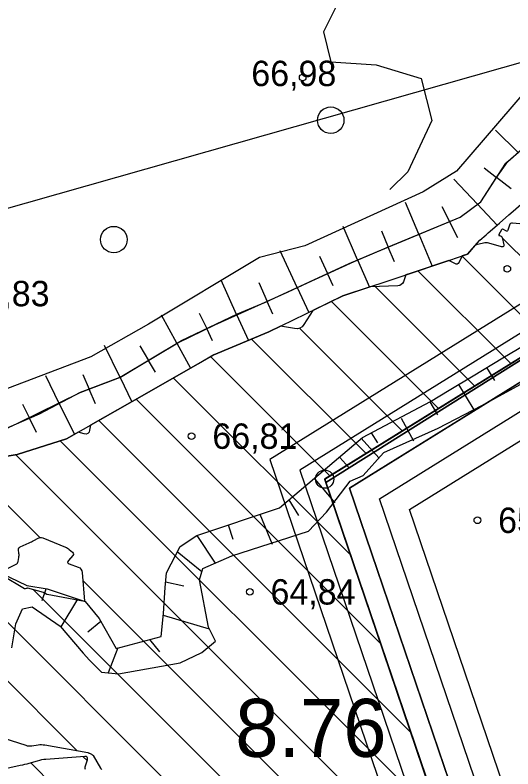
# Model space of a CAD drawing. Extents: x 532503 to 539665, y 6557663 to 6561526.
# Drawn here: x 534844.7 to 534892.7, y 6559747.6 to 6559820.4 of the extents above; entities that cross this region are included whole.
import ezdxf

# ---------------------------------------------------------------- set-up
doc = ezdxf.new("R2010")
doc.units = 0
for name, color, linetype in [('HALJASTUS', 7, 'Continuous'), ('HORISONTAAL-EH2000', 7, 'Continuous'), ('illumineerimisjooned', 7, 'Continuous'), ('jääkpaksus', 7, 'Continuous'), ('Kaevandatud ala', 7, 'Continuous'), ('kataster', 7, 'Continuous'), ('KORGUS-EH2000', 7, 'Continuous'), ('Lõige', 7, 'Continuous'), ('ME_aktiivne', 7, 'Continuous'), ('PIIR', 7, 'Continuous'), ('PIIR_me', 7, 'Continuous'), ('Plokid', 7, 'Continuous'), ('RELJEEF', 7, 'Continuous'), ('TM_aktiivne', 7, 'Continuous')]:
    doc.layers.add(name, color=color, linetype=linetype)

msp = doc.modelspace()

# ---------------------------------------------------------------- linework, layer by layer
at = {"layer": 'HALJASTUS'}
for centre in [(534875.117, 6559810.231), (534854.2, 6559798.703)]:
    msp.add_circle(centre, 1.28, dxfattribs=at)
at = {"layer": 'HORISONTAAL-EH2000'}
msp.add_lwpolyline([(534938.003, 6559898.407), (534937.268, 6559898.563), (534931.963, 6559898.876), (534923.546, 6559898.177), (534919.404, 6559897.265), (534913.345, 6559895.187), (534907.372, 6559891.985), (534904.816, 6559889.891), (534901.085, 6559884.924), (534899.234, 6559881.08), (534896.306, 6559872.835), (534893.265, 6559862.829), (534892.408, 6559857.803), (534892.199, 6559849.484), (534891.434, 6559838.681), (534883.275, 6559830.101), (534876.742, 6559823.42), (534874.419, 6559818.773), (534875.145, 6559815.868), (534879.5, 6559815.578), (534883.855, 6559814.271), (534884.872, 6559810.204), (534882.549, 6559805.266), (534880.828, 6559803.551)], dxfattribs=at)
at = {"layer": 'illumineerimisjooned'}
for points in [[(534195.15, 6559981.187), (534198.982, 6559981.551), (535160.123, 6560071.768), (535418.528, 6559993.818), (535458.873, 6559929.252), (535494.628, 6559867.696), (535482.599, 6559826.001), (535251.738, 6559649.676), (535250.358, 6559648.526), (535180.445, 6559687.333), (534941.147, 6559814.594), (534876.935, 6559774.719), (534959.617, 6559531.323), (534733.77, 6559483.152), (534375.905, 6559461.866), (534195.514, 6559444.474)], [(535103.273, 6559501.74), (534971.344, 6559496.804), (534876.945, 6559774.719), (534941.147, 6559814.604), (535178.869, 6559688.171)], [(534960.711, 6559535.564), (534879.83, 6559773.686), (534941.24, 6559811.836), (535177.962, 6559685.935)]]:
    msp.add_lwpolyline(points, dxfattribs=at)
msp.add_lwpolyline([(534967.673, 6560049.69), (534974.155, 6559828.082), (535058.693, 6559883.051), (535223.499, 6560002.448), (535218.56, 6560049.918), (535415.933, 6559990.422), (535455.447, 6559927.188), (535490.312, 6559867.164), (535479.121, 6559828.379), (535249.574, 6559653.049), (535182.36, 6559690.845), (534940.993, 6559819.216), (534872.135, 6559776.441), (534954.369, 6559534.338), (534950.911, 6559533.67), (534733.22, 6559487.117), (534375.585, 6559465.864), (534199.951, 6559448.922), (533951.788, 6559660.129), (534200.214, 6559977.649), (534931.627, 6560046.309)], close=True, dxfattribs=at)
at = {"layer": 'Kaevandatud ala'}
for p, q in [((534891.334, 6559799.207), (534891.493, 6559799.048)), ((534891.653, 6559798.888), (534899.472, 6559791.069)), ((534887.785, 6559797.099), (534895.983, 6559788.901)), ((534883.538, 6559795.689), (534892.494, 6559786.733)), ((534879.405, 6559794.165), (534889.005, 6559784.566)), ((534875.184, 6559792.729), (534885.515, 6559782.398)), ((534872.104, 6559790.152), (534882.026, 6559780.231)), ((534867.496, 6559789.104), (534878.537, 6559778.063)), ((534863.544, 6559787.398), (534875.048, 6559775.895)), ((534859.944, 6559785.342), (534877.026, 6559768.26)), ((534856.343, 6559783.286), (534879.936, 6559759.693)), ((534852.74, 6559781.233), (534882.846, 6559751.126)), ((534836.502, 6559780.5), (534847.075, 6559769.927)), ((534849.041, 6559779.274), (534885.756, 6559742.56)), ((534844.74, 6559777.919), (534888.666, 6559733.993)), ((534948.504, 6559557.824), (534874.54, 6559775.58)), ((534851.209, 6559765.793), (534891.575, 6559725.426)), ((534846.438, 6559764.906), (534894.485, 6559716.86)), ((534841.418, 6559764.27), (534897.395, 6559708.293)), ((534841.635, 6559758.397), (534850.679, 6559749.353)), ((534851.251, 6559748.78), (534851.63, 6559748.401)), ((534846.197, 6559748.178), (534903.214, 6559691.16))]:
    msp.add_line(p, q, dxfattribs=at)
for points in [[(534874.54, 6559775.58), (534941.07, 6559816.91), (535181.4, 6559689.09)], [(534894.408, 6559800.13), (534892.648, 6559800.285), (534892.548, 6559800.281), (534892.466, 6559800.248), (534892.403, 6559800.187), (534892.358, 6559800.097), (534892.19, 6559799.607), (534892.163, 6559799.554), (534892.126, 6559799.526), (534892.08, 6559799.524), (534892.025, 6559799.548), (534891.785, 6559799.695), (534891.728, 6559799.719), (534891.677, 6559799.72), (534891.632, 6559799.696), (534891.593, 6559799.647), (534891.336, 6559799.213), (534891.321, 6559799.176), (534891.322, 6559799.144), (534891.34, 6559799.118), (534891.374, 6559799.098), (534891.545, 6559799.026), (534891.583, 6559799.005), (534891.614, 6559798.977), (534891.636, 6559798.942), (534891.65, 6559798.9), (534891.806, 6559798.205), (534891.815, 6559798.095), (534891.785, 6559798.027), (534891.715, 6559798), (534891.606, 6559798.015), (534890.367, 6559798.357), (534890.237, 6559798.385), (534890.108, 6559798.395), (534889.978, 6559798.388), (534889.848, 6559798.365), (534889.158, 6559798.194), (534889.112, 6559798.183), (534889.067, 6559798.172)], [(534889.067, 6559798.172), (534889.067, 6559798.172), (534888.297, 6559797.314), (534887.808, 6559797.147)], [(534886.511, 6559796.704), (534882.964, 6559795.493), (534882.355, 6559795.289)], [(534887.808, 6559797.147), (534887.507, 6559796.528), (534887.428, 6559796.41), (534887.33, 6559796.348), (534887.215, 6559796.342), (534887.082, 6559796.392), (534886.511, 6559796.704)], [(534882.355, 6559795.289), (534882.124, 6559794.643), (534882.042, 6559794.48), (534881.927, 6559794.361), (534881.779, 6559794.286), (534881.598, 6559794.256), (534878.927, 6559794.146)], [(534878.927, 6559794.146), (534876.287, 6559793.265), (534873.389, 6559791.857)], [(534873.389, 6559791.857), (534872.53, 6559790.51), (534872.356, 6559790.3), (534872.149, 6559790.164), (534871.909, 6559790.101), (534871.636, 6559790.113), (534870.271, 6559790.343)], [(534870.271, 6559790.343), (534869.146, 6559789.796), (534863.852, 6559787.574), (534862.353, 6559786.718)], [(534862.271, 6559786.671), (534859.63, 6559785.163), (534855.976, 6559783.076), (534851.94, 6559780.777)], [(534862.353, 6559786.718), (534862.349, 6559786.714), (534862.272, 6559786.671), (534862.271, 6559786.671)], [(534851.94, 6559780.777), (534851.868, 6559780.303), (534851.808, 6559780.106), (534851.7, 6559779.981), (534851.543, 6559779.93), (534851.339, 6559779.952), (534850.751, 6559780.1)], [(534850.751, 6559780.1), (534849.636, 6559779.465), (534844.883, 6559777.942), (534842.75, 6559777.598), (534841.102, 6559779.304), (534841.044, 6559779.371)], [(534843.95, 6559766.94), (534844.769, 6559767.356), (534844.847, 6559767.406), (534844.907, 6559767.469), (534844.95, 6559767.545), (534844.975, 6559767.634), (534845.041, 6559768.018), (534845.054, 6559768.112), (534845.06, 6559768.206), (534845.06, 6559768.3), (534845.053, 6559768.394), (534845.011, 6559768.772), (534845.013, 6559768.86), (534845.039, 6559768.934), (534845.089, 6559768.993), (534845.164, 6559769.039), (534846.047, 6559769.436), (534846.156, 6559769.486), (534846.265, 6559769.538), (534846.372, 6559769.591), (534846.479, 6559769.647), (534846.904, 6559769.872), (534847.011, 6559769.916), (534847.119, 6559769.935), (534847.229, 6559769.928), (534847.34, 6559769.895), (534849.534, 6559769.011), (534849.633, 6559768.967), (534849.726, 6559768.916), (534849.815, 6559768.857), (534849.9, 6559768.791), (534850.23, 6559768.512), (534850.294, 6559768.441), (534850.319, 6559768.367), (534850.305, 6559768.29), (534850.253, 6559768.21), (534849.821, 6559767.718), (534849.755, 6559767.616), (534849.746, 6559767.529), (534849.795, 6559767.457), (534849.902, 6559767.399), (534850.747, 6559767.086), (534850.912, 6559767), (534851.034, 6559766.883), (534851.114, 6559766.733), (534851.15, 6559766.551), (534851.364, 6559763.796), (534851.365, 6559763.793), (534851.366, 6559763.789), (534851.367, 6559763.787), (534851.369, 6559763.784), (534851.376, 6559763.773), (534851.378, 6559763.771), (534851.378, 6559763.769), (534851.376, 6559763.769), (534851.374, 6559763.769), (534847.779, 6559764.442), (534847.746, 6559764.45), (534847.713, 6559764.461), (534847.682, 6559764.475), (534847.651, 6559764.492), (534847.532, 6559764.564), (534847.502, 6559764.581), (534847.471, 6559764.596), (534847.439, 6559764.609), (534847.406, 6559764.62), (534845.898, 6559765.066), (534845.897, 6559765.066), (534845.895, 6559765.066), (534845.889, 6559765.061), (534845.885, 6559765.059), (534845.798, 6559765.034), (534845.783, 6559765.03), (534845.768, 6559765.025), (534845.754, 6559765.02), (534845.739, 6559765.015), (534845.652, 6559764.981), (534845.633, 6559764.975), (534845.614, 6559764.975), (534845.596, 6559764.978), (534845.578, 6559764.987), (534843.427, 6559766.266)], [(534842.761, 6559750.822), (534845.702, 6559749.878), (534845.85, 6559749.839), (534846.001, 6559749.819), (534846.152, 6559749.816), (534846.305, 6559749.83), (534846.92, 6559749.925), (534847.074, 6559749.943), (534847.227, 6559749.947), (534847.381, 6559749.939), (534847.534, 6559749.918), (534851.681, 6559749.172), (534851.725, 6559749.163), (534851.767, 6559749.15), (534851.808, 6559749.134), (534851.848, 6559749.115), (534852.052, 6559749.008), (534852.068, 6559748.999), (534852.084, 6559748.991), (534852.099, 6559748.982), (534852.115, 6559748.973), (534852.176, 6559748.936), (534852.191, 6559748.926), (534852.203, 6559748.914), (534852.215, 6559748.901), (534852.224, 6559748.886), (534852.909, 6559747.679), (534852.923, 6559747.657), (534852.938, 6559747.637), (534852.954, 6559747.618), (534852.973, 6559747.601), (534853.049, 6559747.534)], [(534851.454, 6559747.541), (534851.429, 6559747.652), (534851.449, 6559747.784), (534851.656, 6559748.488), (534851.677, 6559748.63), (534851.643, 6559748.729), (534851.554, 6559748.782), (534851.41, 6559748.792), (534847.657, 6559748.514), (534847.446, 6559748.492), (534847.236, 6559748.46), (534847.029, 6559748.417), (534846.824, 6559748.362), (534846.007, 6559748.122), (534845.802, 6559748.064), (534845.597, 6559748.01), (534845.39, 6559747.96), (534845.182, 6559747.913), (534842.844, 6559747.416)]]:
    msp.add_lwpolyline(points, dxfattribs=at)
at = {"layer": 'kataster'}
for points in [[(533947.7, 6559658.95), (533949.2, 6559955.8), (534198.28, 6559979.48), (535159.89, 6560069.73), (535417.31, 6559992.13), (535457.22, 6559928.24), (535504.86, 6559846.09), (535250.3, 6559650.84), (535181.52, 6559689.04), (534941.15, 6559817.08), (534874.65, 6559775.26), (534957.01, 6559532.73), (534735.22, 6559485.45), (534375.71, 6559463.85), (534199.28, 6559446.9), (534122.84, 6559439.44), (534110.45, 6559447.36), (534092.53, 6559453.94), (534085.13, 6559454.75)], [(534957.01, 6559532.73), (534874.65, 6559775.26), (534941.15, 6559817.08), (535181.52, 6559689.04), (535104.64, 6559499.79), (534969.93, 6559494.75)]]:
    msp.add_lwpolyline(points, close=True, dxfattribs=at)
at = {"layer": 'KORGUS-EH2000'}
for centre in [(534872.414, 6559814.353), (534892.153, 6559795.89), (534861.705, 6559779.728), (534889.266, 6559771.605), (534867.313, 6559764.693)]:
    msp.add_circle(centre, 0.32, dxfattribs=at)
at = {"layer": 'Lõige'}
msp.add_lwpolyline([(533917.426, 6559650.435), (533949.04, 6559659.85), (534215.74, 6559786.31), (534470.46, 6559695.5), (534707.91, 6559763.06), (534929.16, 6559826.01), (535198.18, 6559814.49), (535305.655, 6559887.851), (535520.8, 6559960.87), (535543.919, 6559970.997)], dxfattribs=at)
at = {"layer": 'ME_aktiivne'}
msp.add_lwpolyline([(534874.54, 6559775.58), (534941.07, 6559816.91), (535181.4, 6559689.09), (535131.71, 6559566.56), (534957, 6559532.81)], close=True, dxfattribs=at)
at = {"layer": 'PIIR'}
msp.add_circle((534874.54, 6559775.58), 0.88, dxfattribs=at)
msp.add_circle((534874.54, 6559775.58), 0.88, dxfattribs=at)
msp.add_circle((534874.54, 6559775.58), 0.88, dxfattribs=at)
at = {"layer": 'PIIR_me'}
msp.add_lwpolyline([(534441.63, 6560002.32), (534688.17, 6560025.46), (534931.44, 6560048.3), (534969.61, 6560051.877), (534976.05, 6559831.7), (535057.56, 6559884.7), (535221.39, 6560003.39), (535216.26, 6560052.7), (535417.23, 6559992.12), (535457.16, 6559928.22), (535492.47, 6559867.43), (535480.86, 6559827.19), (535250.12, 6559650.95), (535250.12, 6559650.95), (535181.4, 6559689.09), (534941.07, 6559816.91), (534874.54, 6559775.58), (534957, 6559532.81), (534951.31, 6559531.71), (534733.49, 6559485.13), (534485.11, 6559470.37)], dxfattribs=at)
at = {"layer": 'Plokid'}
for points in [[(535473.831, 6559827.358), (535249.729, 6559656.195), (535183.501, 6559692.956), (534940.9, 6559821.974), (534869.24, 6559777.474), (534950.465, 6559538.369)], [(534961.532, 6559540.611), (534882.716, 6559772.654), (534941.333, 6559809.068), (535174.925, 6559684.832)]]:
    msp.add_lwpolyline(points, dxfattribs=at)
at = {"layer": 'RELJEEF'}
for p, q in [((534893.186, 6559807.112), (534891.001, 6559809.285)), ((534889.92, 6559805.65), (534891.121, 6559804.71)), ((534892.523, 6559803.612), (534891.121, 6559804.71)), ((534889.278, 6559802.121), (534886.998, 6559804.558)), ((534883.618, 6559799.224), (534882.336, 6559802.3)), ((534885.827, 6559801.908), (534886.572, 6559800.454)), ((534889.278, 6559802.121), (534891.164, 6559800.106)), ((534887.385, 6559798.867), (534886.572, 6559800.454)), ((534877.718, 6559796.745), (534876.307, 6559799.968)), ((534880.003, 6559799.567), (534880.665, 6559797.992)), ((534883.618, 6559799.224), (534884.899, 6559796.149)), ((534871.899, 6559794.08), (534870.255, 6559797.628)), ((534881.266, 6559796.56), (534880.665, 6559797.992)), ((534874.032, 6559797.108), (534874.802, 6559795.426)), ((534877.718, 6559796.745), (534878.864, 6559794.125)), ((534875.342, 6559794.247), (534874.802, 6559795.426)), ((534866.049, 6559791.487), (534864.568, 6559794.788)), ((534868.179, 6559794.577), (534868.996, 6559792.734)), ((534871.899, 6559794.08), (534873.014, 6559791.675)), ((534869.545, 6559791.496), (534868.996, 6559792.734)), ((534862.431, 6559791.615), (534863.158, 6559790.115)), ((534866.049, 6559791.487), (534867.186, 6559788.954)), ((534860.292, 6559788.697), (534858.803, 6559791.422)), ((534863.729, 6559788.937), (534863.158, 6559790.115)), ((534860.292, 6559788.697), (534861.607, 6559786.292)), ((534854.804, 6559785.404), (534853.314, 6559788.492)), ((534856.71, 6559788.447), (534857.549, 6559787.049)), ((534858.236, 6559785.904), (534857.549, 6559787.049)), ((534851.211, 6559785.671), (534851.809, 6559784.279)), ((534890.939, 6559785.099), (534890.183, 6559786.359)), ((534848.934, 6559782.885), (534847.629, 6559785.546)), ((534854.804, 6559785.404), (534855.938, 6559783.055)), ((534852.426, 6559782.841), (534851.809, 6559784.279)), ((534887.444, 6559784.703), (534888.916, 6559782.269)), ((534845.401, 6559782.82), (534846.069, 6559781.464)), ((534848.934, 6559782.885), (534850.398, 6559779.898)), ((534885.441, 6559781.792), (534884.706, 6559783.048)), ((534846.744, 6559780.095), (534846.069, 6559781.464)), ((534881.923, 6559781.472), (534883.094, 6559779.278)), ((534879.654, 6559779.078), (534879.064, 6559780.036)), ((534878.059, 6559779.532), (534879.775, 6559777.627)), ((534876.876, 6559776.698), (534876.004, 6559777.681)), ((534873.594, 6559775.578), (534875.528, 6559773.277)), ((534872.052, 6559772.073), (534871.107, 6559773.564)), ((534868.269, 6559772.198), (534869.46, 6559769.314)), ((534865.721, 6559769.748), (534865.246, 6559771.148)), ((534862.209, 6559770.142), (534863.978, 6559767.463)), ((534860.297, 6559768.583), (534862.699, 6559766.669)), ((534860.955, 6559765.247), (534859.192, 6559765.633)), ((534847.303, 6559763.847), (534847.661, 6559764.994)), ((534850.7, 6559763.995), (534849.088, 6559761.309)), ((534858.958, 6559762.444), (534863.412, 6559761.123)), ((534851.707, 6559760.847), (534852.935, 6559761.857)), ((534858.624, 6559758.892), (534857.671, 6559760.106)), ((534854.585, 6559759.275), (534853.655, 6559756.872))]:
    msp.add_line(p, q, dxfattribs=at)
for points in [[(534972.998, 6559866.536), (534963.504, 6559862.541), (534952.36, 6559855.495), (534947.175, 6559852.519), (534937.916, 6559847.255), (534925.803, 6559837.936), (534922.192, 6559833.405), (534907.628, 6559826.301), (534905.162, 6559824.574), (534896.24, 6559814.65), (534893.967, 6559813.142), (534887.255, 6559805.323), (534884.025, 6559803.334), (534872.618, 6559798.11), (534868.251, 6559796.977), (534857.562, 6559790.534), (534851.991, 6559787.377), (534842.292, 6559783.731), (534841.596, 6559783.373)], [(534843.202, 6559780.06), (534844.075, 6559780.602), (534847.022, 6559781.876), (534851.001, 6559783.975), (534854.827, 6559785.413), (534860.739, 6559788.966), (534866.133, 6559791.527), (534868.844, 6559792.664), (534876.894, 6559796.396), (534881.068, 6559798.163), (534887.611, 6559800.886), (534889.604, 6559802.362), (534892.017, 6559806.097), (534898.835, 6559812.021), (534905.952, 6559820.63), (534914.204, 6559825.945), (534919.897, 6559828.316), (534922.675, 6559829.536), (534929.341, 6559835.665), (534937.435, 6559841.997), (534947.924, 6559848.333)], [(534842.75, 6559777.598), (534844.883, 6559777.942), (534849.636, 6559779.465), (534855.976, 6559783.076), (534859.63, 6559785.163), (534863.852, 6559787.574), (534869.146, 6559789.796), (534876.287, 6559793.265), (534882.964, 6559795.493), (534888.297, 6559797.314), (534889.507, 6559798.662), (534890.097, 6559799.176), (534890.321, 6559799.372), (534891.388, 6559800.302), (534892.286, 6559801.085), (534892.708, 6559801.452), (534894.28, 6559802.822), (534896.258, 6559804.502), (534896.858, 6559805.002), (534902.346, 6559809.581), (534907.956, 6559815.906), (534910.614, 6559819.581), (534917.444, 6559823.253)], [(534966.413, 6559802.495), (534963.314, 6559804.241), (534959.226, 6559806.349), (534956.45, 6559807.504), (534950.693, 6559808.59), (534945.942, 6559808.482), (534939.275, 6559807.469), (534936.044, 6559806.562), (534932.1, 6559803.022), (534928.693, 6559804.569), (534923.716, 6559801.345), (534920.276, 6559799.267), (534915.665, 6559796.878), (534910.776, 6559794.357), (534905.918, 6559791.333), (534899.817, 6559788.233), (534889.658, 6559782.667), (534885.462, 6559780.463), (534880.206, 6559778.103)], [(534844.033, 6559780.576), (534844.942, 6559780.977), (534850.963, 6559783.955), (534854.859, 6559785.432), (534856.543, 6559786.444), (534860.363, 6559788.74), (534863.942, 6559790.487), (534871.002, 6559793.664), (534872.886, 6559794.538), (534877.379, 6559796.601), (534879.563, 6559797.526), (534887.611, 6559800.886), (534889.604, 6559802.362), (534891.044, 6559804.591), (534892.188, 6559806.246), (534893.527, 6559807.409)], [(534843.335, 6559766.503), (534845.825, 6559765.322), (534847.767, 6559764.975), (534851.442, 6559763.747), (534852.781, 6559762.129), (534854.427, 6559759.218), (534858.777, 6559760.396), (534858.977, 6559762.59), (534859.146, 6559765.12), (534859.273, 6559766.527), (534860.594, 6559769.076), (534862.209, 6559770.142), (534870.184, 6559772.817), (534878.2, 6559779.603), (534884.75, 6559783.075), (534886.545, 6559784.16), (534888.848, 6559785.552), (534891.733, 6559787.286), (534894.559, 6559788.963)], [(534844.372, 6559759.302), (534844.741, 6559761.607), (534845.388, 6559763.043), (534846.325, 6559763.232), (534849.011, 6559761.387), (534851.234, 6559758.76), (534851.862, 6559758.113), (534853.004, 6559756.937), (534854.645, 6559756.774), (534860.601, 6559757.838), (534862.685, 6559758.833), (534864.008, 6559759.924), (534863.337, 6559761.273), (534862.469, 6559765.871), (534862.776, 6559766.936), (534865.59, 6559768.169), (534872.97, 6559770.552), (534874.709, 6559772.404), (534877.009, 6559775.377), (534878.248, 6559775.941), (534880.206, 6559778.103)]]:
    msp.add_lwpolyline(points, dxfattribs=at)
at = {"layer": 'TM_aktiivne'}
for points in [[(535159.92, 6560069.74), (535417.23, 6559992.12), (535457.16, 6559928.22), (535492.47, 6559867.43), (535480.86, 6559827.19), (535250.49, 6559651.24), (535250.13, 6559650.94), (535181.4, 6559689.09), (534941.07, 6559816.9), (534874.53, 6559775.58), (534957, 6559532.81), (534733.5, 6559485.14), (534375.75, 6559463.86), (534199.32, 6559446.85), (534124.95, 6559439.68), (533949.03, 6559659.85), (533949.15, 6559955.79), (534199.17, 6559979.56)], [(534874.54, 6559775.58), (534941.07, 6559816.91), (535181.4, 6559689.09), (535104.64, 6559499.79), (534969.93, 6559494.75)]]:
    msp.add_lwpolyline(points, close=True, dxfattribs=at)

# ---------------------------------------------------------------- texts
at = {"layer": 'jääkpaksus'}
msp.add_text('8.76 ', height=5.6, dxfattribs=at).set_placement((534865.921, 6559748.761))
at = {"layer": 'KORGUS-EH2000'}
for s, p in [('66,98 ', (534867.463, 6559813.528)), ('66,83 ', (534839.805, 6559792.27)), ('66,81 ', (534863.705, 6559778.503)), ('65,20 ', (534891.266, 6559770.38)), ('64,84 ', (534869.313, 6559763.468))]:
    msp.add_text(s, height=2.45, dxfattribs=at).set_placement(p)

doc.saveas('drawing.dxf')
